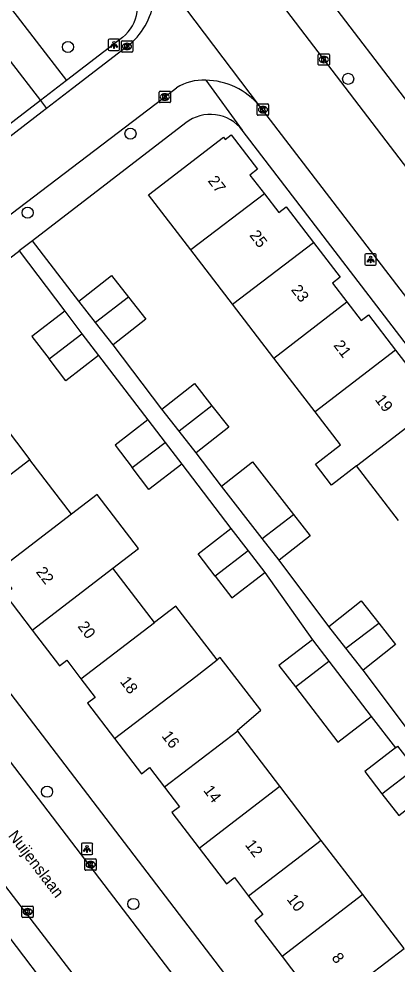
# Model space of a CAD drawing. Extents: x 159353 to 160616, y 385893 to 387321.
# Drawn here: x 160068.4 to 160101.7, y 386863.8 to 386947 of the extents above; entities that cross this region are included whole.
import ezdxf

# ---------------------------------------------------------------- set-up
doc = ezdxf.new("R2010")
doc.units = 0
for name, color, linetype in [('IMGEO_Boom', 7, 'Continuous'), ('IMGEO_Kolk', 7, 'Continuous'), ('IMGEO_Lichtpunt', 7, 'Continuous'), ('IMGEO_Openbare_ruimte_label', 7, 'Continuous'), ('IMGEO_Pand', 7, 'Continuous'), ('IMGEO_Pand_nummerreeks', 7, 'Continuous'), ('IMGEO_Rijbaan_lokaal_open', 7, 'Continuous'), ('IMGEO_Voetpad_open', 7, 'Continuous')]:
    doc.layers.add(name, color=color, linetype=linetype)

msp = doc.modelspace()

# ---------------------------------------------------------------- linework, layer by layer
at = {"layer": 'IMGEO_Boom'}
for centre in [(160072.748, 386944.523), (160097.419, 386941.718), (160078.258, 386936.896), (160069.197, 386929.945), (160070.916, 386878.997), (160078.515, 386869.131)]:
    msp.add_circle(centre, 0.489, dxfattribs=at)
at = {"layer": 'IMGEO_Kolk'}
for p, q in [((160077.452, 386944.142), (160077.452, 386944.994)), ((160077.527, 386945.068), (160078.379, 386945.068)), ((160077.94, 386944.848), (160077.965, 386944.848)), ((160078.453, 386944.994), (160078.453, 386944.142)), ((160078.379, 386944.068), (160077.527, 386944.068)), ((160077.963, 386944.288), (160077.938, 386944.288)), ((160094.776, 386942.993), (160094.776, 386943.845)), ((160094.851, 386943.919), (160095.703, 386943.919)), ((160095.777, 386943.845), (160095.777, 386942.993)), ((160095.287, 386943.139), (160095.262, 386943.139)), ((160095.264, 386943.699), (160095.289, 386943.699)), ((160095.703, 386942.919), (160094.851, 386942.919)), ((160080.783, 386939.7), (160080.783, 386940.552)), ((160080.858, 386940.626), (160081.71, 386940.626)), ((160081.784, 386940.552), (160081.784, 386939.7)), ((160081.71, 386939.626), (160080.858, 386939.626)), ((160081.294, 386939.846), (160081.269, 386939.846)), ((160081.271, 386940.406), (160081.296, 386940.406)), ((160089.419, 386938.585), (160089.419, 386939.437)), ((160089.494, 386939.511), (160090.346, 386939.511)), ((160089.907, 386939.291), (160089.932, 386939.291)), ((160090.42, 386939.437), (160090.42, 386938.585)), ((160090.346, 386938.511), (160089.494, 386938.511)), ((160089.93, 386938.731), (160089.905, 386938.731)), ((160074.248, 386872.165), (160074.248, 386873.017)), ((160074.323, 386873.091), (160075.175, 386873.091)), ((160074.759, 386872.311), (160074.734, 386872.311)), ((160074.736, 386872.871), (160074.761, 386872.871)), ((160075.249, 386873.017), (160075.249, 386872.165)), ((160075.175, 386872.091), (160074.323, 386872.091)), ((160068.779, 386868.938), (160069.631, 386868.938)), ((160068.704, 386868.012), (160068.704, 386868.864)), ((160069.215, 386868.158), (160069.19, 386868.158)), ((160069.192, 386868.718), (160069.217, 386868.718)), ((160069.705, 386868.864), (160069.705, 386868.012)), ((160069.631, 386867.938), (160068.779, 386867.938))]:
    msp.add_line(p, q, dxfattribs=at)
for points in [[(160077.452, 386944.142), (160077.452, 386944.994)], [(160077.527, 386945.068), (160078.379, 386945.068)], [(160077.773, 386944.768), (160077.896, 386944.768), (160077.896, 386944.617), (160078.026, 386944.768), (160078.19, 386944.768), (160078.044, 386944.617), (160078.197, 386944.368), (160078.045, 386944.368), (160077.96, 386944.532), (160077.896, 386944.465), (160077.896, 386944.368), (160077.773, 386944.368), (160077.773, 386944.768)], [(160078.453, 386944.994), (160078.453, 386944.142)], [(160078.379, 386944.068), (160077.527, 386944.068)], [(160094.776, 386942.993), (160094.776, 386943.845)], [(160094.851, 386943.919), (160095.703, 386943.919)], [(160095.777, 386943.845), (160095.777, 386942.993)], [(160095.097, 386943.619), (160095.22, 386943.619), (160095.22, 386943.468), (160095.35, 386943.619), (160095.514, 386943.619), (160095.368, 386943.468), (160095.521, 386943.219), (160095.369, 386943.219), (160095.284, 386943.383), (160095.22, 386943.316), (160095.22, 386943.219), (160095.097, 386943.219), (160095.097, 386943.619)], [(160095.703, 386942.919), (160094.851, 386942.919)], [(160080.783, 386939.7), (160080.783, 386940.552)], [(160080.858, 386940.626), (160081.71, 386940.626)], [(160081.784, 386940.552), (160081.784, 386939.7)], [(160081.71, 386939.626), (160080.858, 386939.626)], [(160081.104, 386940.326), (160081.227, 386940.326), (160081.227, 386940.175), (160081.357, 386940.326), (160081.521, 386940.326), (160081.375, 386940.175), (160081.528, 386939.926), (160081.376, 386939.926), (160081.291, 386940.09), (160081.227, 386940.023), (160081.227, 386939.926), (160081.104, 386939.926), (160081.104, 386940.326)], [(160089.419, 386938.585), (160089.419, 386939.437)], [(160089.494, 386939.511), (160090.346, 386939.511)], [(160089.74, 386939.211), (160089.863, 386939.211), (160089.863, 386939.06), (160089.993, 386939.211), (160090.157, 386939.211), (160090.011, 386939.06), (160090.164, 386938.811), (160090.012, 386938.811), (160089.927, 386938.975), (160089.863, 386938.908), (160089.863, 386938.811), (160089.74, 386938.811), (160089.74, 386939.211)], [(160090.42, 386939.437), (160090.42, 386938.585)], [(160090.346, 386938.511), (160089.494, 386938.511)], [(160074.248, 386872.165), (160074.248, 386873.017)], [(160074.323, 386873.091), (160075.175, 386873.091)], [(160074.569, 386872.791), (160074.692, 386872.791), (160074.692, 386872.64), (160074.822, 386872.791), (160074.986, 386872.791), (160074.84, 386872.64), (160074.993, 386872.391), (160074.841, 386872.391), (160074.756, 386872.555), (160074.692, 386872.488), (160074.692, 386872.391), (160074.569, 386872.391), (160074.569, 386872.791)], [(160075.249, 386873.017), (160075.249, 386872.165)], [(160075.175, 386872.091), (160074.323, 386872.091)], [(160068.779, 386868.938), (160069.631, 386868.938)], [(160068.704, 386868.012), (160068.704, 386868.864)], [(160069.025, 386868.638), (160069.148, 386868.638), (160069.148, 386868.487), (160069.278, 386868.638), (160069.442, 386868.638), (160069.296, 386868.487), (160069.449, 386868.238), (160069.297, 386868.238), (160069.212, 386868.402), (160069.148, 386868.335), (160069.148, 386868.238), (160069.025, 386868.238), (160069.025, 386868.638)], [(160069.705, 386868.864), (160069.705, 386868.012)], [(160069.631, 386867.938), (160068.779, 386867.938)]]:
    msp.add_lwpolyline(points, dxfattribs=at)
for centre, start, end in [((160077.529, 386944.992), 91.55205, 178.44795), ((160077.529, 386944.992), 91.55205, 178.44795), ((160078.377, 386944.992), 1.55205, 88.44795), ((160078.377, 386944.992), 1.55205, 88.44795), ((160077.529, 386944.144), 181.55205, 268.44795), ((160077.529, 386944.144), 181.55205, 268.44795), ((160078.377, 386944.144), 271.55205, 358.44795), ((160078.377, 386944.144), 271.55205, 358.44795), ((160094.853, 386943.843), 91.55205, 178.44795), ((160094.853, 386943.843), 91.55205, 178.44795), ((160095.701, 386943.843), 1.55205, 88.44795), ((160095.701, 386943.843), 1.55205, 88.44795), ((160094.853, 386942.995), 181.55205, 268.44795), ((160094.853, 386942.995), 181.55205, 268.44795), ((160095.701, 386942.995), 271.55205, 358.44795), ((160095.701, 386942.995), 271.55205, 358.44795), ((160080.86, 386940.55), 91.55205, 178.44795), ((160080.86, 386940.55), 91.55205, 178.44795), ((160081.708, 386940.55), 1.55205, 88.44795), ((160081.708, 386940.55), 1.55205, 88.44795), ((160080.86, 386939.702), 181.55205, 268.44795), ((160080.86, 386939.702), 181.55205, 268.44795), ((160081.708, 386939.702), 271.55205, 358.44795), ((160081.708, 386939.702), 271.55205, 358.44795), ((160089.496, 386939.435), 91.55205, 178.44795), ((160089.496, 386939.435), 91.55205, 178.44795), ((160090.344, 386939.435), 1.55205, 88.44795), ((160090.344, 386939.435), 1.55205, 88.44795), ((160089.496, 386938.587), 181.55205, 268.44795), ((160089.496, 386938.587), 181.55205, 268.44795), ((160090.344, 386938.587), 271.55205, 358.44795), ((160090.344, 386938.587), 271.55205, 358.44795), ((160074.325, 386873.015), 91.55205, 178.44795), ((160074.325, 386873.015), 91.55205, 178.44795), ((160075.173, 386873.015), 1.55205, 88.44795), ((160075.173, 386873.015), 1.55205, 88.44795), ((160074.325, 386872.167), 181.55205, 268.44795), ((160074.325, 386872.167), 181.55205, 268.44795), ((160075.173, 386872.167), 271.55205, 358.44795), ((160075.173, 386872.167), 271.55205, 358.44795), ((160068.781, 386868.862), 91.55205, 178.44795), ((160068.781, 386868.862), 91.55205, 178.44795), ((160069.629, 386868.862), 1.55205, 88.44795), ((160069.629, 386868.862), 1.55205, 88.44795), ((160068.781, 386868.014), 181.55205, 268.44795), ((160068.781, 386868.014), 181.55205, 268.44795), ((160069.629, 386868.014), 271.55205, 358.44795), ((160069.629, 386868.014), 271.55205, 358.44795)]:
    msp.add_arc(centre, 0.0765, start, end, dxfattribs=at)
for centre, major_axis, ratio, start_param, end_param in [((160077.939, 386944.568), (-0.387, 0.002), 0.722429, 4.712389, 7.853982), ((160077.964, 386944.568), (-0.39, 0.002), 0.717154, 1.570796, 4.712389), ((160095.263, 386943.419), (-0.387, 0.002), 0.722429, 4.712389, 7.853982), ((160095.288, 386943.419), (-0.39, 0.002), 0.717154, 1.570796, 4.712389), ((160081.27, 386940.126), (-0.387, 0.002), 0.722429, 4.712389, 7.853982), ((160081.295, 386940.126), (-0.39, 0.002), 0.717154, 1.570796, 4.712389), ((160089.906, 386939.011), (-0.387, 0.002), 0.722429, 4.712389, 7.853982), ((160089.931, 386939.011), (-0.39, 0.002), 0.717154, 1.570796, 4.712389), ((160074.735, 386872.591), (-0.387, 0.002), 0.722429, 4.712389, 7.853982), ((160074.76, 386872.591), (-0.39, 0.002), 0.717154, 1.570796, 4.712389), ((160069.191, 386868.438), (-0.387, 0.002), 0.722429, 4.712389, 7.853982), ((160069.216, 386868.438), (-0.39, 0.002), 0.717154, 1.570796, 4.712389)]:
    msp.add_ellipse(centre, major_axis=major_axis, ratio=ratio, start_param=start_param, end_param=end_param, dxfattribs=at)
at = {"layer": 'IMGEO_Lichtpunt'}
for p, q in [((160076.304, 386945.11), (160076.304, 386944.303)), ((160076.304, 386945.11), (160076.304, 386944.303)), ((160077.206, 386945.205), (160076.398, 386945.205)), ((160077.206, 386945.205), (160076.398, 386945.205)), ((160077.3, 386944.303), (160077.3, 386945.11)), ((160077.3, 386944.303), (160077.3, 386945.11)), ((160076.398, 386944.209), (160077.206, 386944.209)), ((160076.398, 386944.209), (160077.206, 386944.209)), ((160099.801, 386926.326), (160098.993, 386926.326)), ((160099.801, 386926.326), (160098.993, 386926.326)), ((160098.899, 386926.231), (160098.899, 386925.424)), ((160098.899, 386926.231), (160098.899, 386925.424)), ((160099.895, 386925.424), (160099.895, 386926.231)), ((160099.895, 386925.424), (160099.895, 386926.231)), ((160098.993, 386925.33), (160099.801, 386925.33)), ((160098.993, 386925.33), (160099.801, 386925.33)), ((160073.932, 386874.368), (160073.932, 386873.561)), ((160073.932, 386874.368), (160073.932, 386873.561)), ((160074.834, 386874.463), (160074.026, 386874.463)), ((160074.834, 386874.463), (160074.026, 386874.463)), ((160074.928, 386873.561), (160074.928, 386874.368)), ((160074.928, 386873.561), (160074.928, 386874.368)), ((160074.026, 386873.467), (160074.834, 386873.467)), ((160074.026, 386873.467), (160074.834, 386873.467))]:
    msp.add_line(p, q, dxfattribs=at)
for points in [[(160076.678, 386944.774), (160076.717, 386944.746), (160076.529, 386944.484), (160076.491, 386944.511), (160076.678, 386944.774)], [(160076.78, 386944.726), (160076.827, 386944.726), (160076.827, 386944.404), (160076.78, 386944.404), (160076.78, 386944.726)], [(160076.89, 386944.746), (160076.928, 386944.773), (160077.115, 386944.511), (160077.076, 386944.483), (160076.89, 386944.746)], [(160099.273, 386925.895), (160099.312, 386925.867), (160099.124, 386925.605), (160099.086, 386925.632), (160099.273, 386925.895)], [(160099.375, 386925.847), (160099.422, 386925.847), (160099.422, 386925.525), (160099.375, 386925.525), (160099.375, 386925.847)], [(160099.485, 386925.867), (160099.523, 386925.894), (160099.71, 386925.632), (160099.671, 386925.604), (160099.485, 386925.867)], [(160074.306, 386874.032), (160074.345, 386874.004), (160074.157, 386873.742), (160074.119, 386873.769), (160074.306, 386874.032)], [(160074.408, 386873.984), (160074.455, 386873.984), (160074.455, 386873.662), (160074.408, 386873.662), (160074.408, 386873.984)], [(160074.518, 386874.004), (160074.556, 386874.031), (160074.743, 386873.769), (160074.704, 386873.741), (160074.518, 386874.004)]]:
    msp.add_lwpolyline(points, dxfattribs=at)
for centre in [(160076.803, 386944.908), (160099.398, 386926.029), (160074.431, 386874.166)]:
    msp.add_circle(centre, 0.0994, dxfattribs=at)
for centre, start, end in [((160076.398, 386945.11), 90, 180), ((160076.398, 386945.11), 90, 180), ((160077.206, 386945.11), 0, 90), ((160077.206, 386945.11), 0, 90), ((160076.398, 386944.303), 180, 270), ((160076.398, 386944.303), 180, 270), ((160077.206, 386944.303), 270, 0), ((160077.206, 386944.303), 270, 360), ((160098.993, 386926.231), 90, 180), ((160098.993, 386926.231), 90, 180), ((160099.801, 386926.231), 0, 90), ((160099.801, 386926.231), 0, 90), ((160098.993, 386925.424), 180, 270), ((160098.993, 386925.424), 180, 270), ((160099.801, 386925.424), 270, 0), ((160099.801, 386925.424), 270, 360), ((160074.026, 386874.368), 90, 180), ((160074.026, 386874.368), 90, 180), ((160074.834, 386874.368), 0, 90), ((160074.834, 386874.368), 0, 90), ((160074.026, 386873.561), 180, 270), ((160074.026, 386873.561), 180, 270), ((160074.834, 386873.561), 270, 0), ((160074.834, 386873.561), 270, 360)]:
    msp.add_arc(centre, 0.0946, start, end, dxfattribs=at)
at = {"layer": 'IMGEO_Pand'}
for points in [[(160083.567, 386926.668), (160079.843, 386931.514), (160086.44, 386936.583), (160086.591, 386936.386), (160087.128, 386936.799), (160089.451, 386933.776), (160088.772, 386933.254), (160090.045, 386931.599)], [(160090.045, 386931.599), (160083.567, 386926.668)], [(160090.045, 386931.599), (160091.305, 386929.959), (160091.961, 386930.463), (160094.371, 386927.327)], [(160087.228, 386921.903), (160094.371, 386927.327)], [(160094.371, 386927.327), (160096.719, 386924.271), (160096.027, 386923.74), (160097.291, 386922.095)], [(160087.228, 386921.903), (160083.567, 386926.668)], [(160073.707, 386922.167), (160076.576, 386924.423), (160078.089, 386922.498)], [(160075.184, 386920.287), (160073.707, 386922.167)], [(160078.089, 386922.498), (160075.184, 386920.287)], [(160078.089, 386922.498), (160079.598, 386920.578), (160076.729, 386918.322)], [(160090.876, 386917.156), (160087.228, 386921.903)], [(160090.876, 386917.156), (160097.291, 386922.095)], [(160097.291, 386922.095), (160098.554, 386920.451), (160099.21, 386920.955), (160101.588, 386917.86)], [(160072.468, 386921.267), (160069.576, 386919.038), (160071.09, 386917.073)], [(160072.468, 386921.267), (160073.988, 386919.294)], [(160076.729, 386918.322), (160075.184, 386920.287)], [(160071.09, 386917.073), (160073.988, 386919.294)], [(160073.988, 386919.294), (160075.456, 386917.389)], [(160075.456, 386917.389), (160072.564, 386915.16), (160071.09, 386917.073)], [(160101.588, 386917.86), (160094.512, 386912.424)], [(160101.588, 386917.86), (160103.965, 386914.767), (160103.327, 386914.276), (160104.601, 386912.619)], [(160094.512, 386912.424), (160090.876, 386917.156)], [(160081.016, 386912.655), (160083.885, 386914.911), (160085.421, 386912.956)], [(160065.748, 386912.981), (160069.402, 386908.211)], [(160082.529, 386910.73), (160081.016, 386912.655)], [(160085.421, 386912.956), (160082.529, 386910.73)], [(160085.421, 386912.956), (160086.907, 386911.066), (160084.038, 386908.81)], [(160098.164, 386907.672), (160095.959, 386905.977), (160094.54, 386907.824), (160096.745, 386909.519), (160094.512, 386912.424)], [(160098.164, 386907.672), (160104.601, 386912.619)], [(160079.788, 386911.712), (160076.896, 386909.483), (160078.41, 386907.518)], [(160079.788, 386911.712), (160081.309, 386909.738)], [(160084.038, 386908.81), (160082.529, 386910.73)], [(160078.41, 386907.518), (160081.309, 386909.738)], [(160081.309, 386909.738), (160082.776, 386907.834)], [(160069.402, 386908.211), (160062.293, 386902.765)], [(160073.068, 386903.426), (160069.402, 386908.211)], [(160082.776, 386907.834), (160079.884, 386905.605), (160078.41, 386907.518)], [(160086.271, 386905.891), (160088.993, 386908.017), (160092.601, 386903.397)], [(160101.854, 386902.87), (160098.164, 386907.672)], [(160089.862, 386901.292), (160086.271, 386905.891)], [(160076.713, 386898.667), (160078.975, 386900.399), (160075.33, 386905.158), (160073.068, 386903.426)], [(160073.068, 386903.426), (160066.578, 386898.455)], [(160089.862, 386901.292), (160092.601, 386903.397)], [(160092.601, 386903.397), (160094.076, 386901.508), (160091.354, 386899.382)], [(160085.716, 386897.979), (160084.202, 386899.944), (160087.094, 386902.173)], [(160087.094, 386902.173), (160088.615, 386900.199)], [(160091.354, 386899.382), (160089.862, 386901.292)], [(160088.615, 386900.199), (160085.716, 386897.979)], [(160088.615, 386900.199), (160090.082, 386898.295)], [(160066.578, 386898.455), (160067.816, 386896.837), (160067.204, 386896.369), (160069.608, 386893.225)], [(160069.608, 386893.225), (160076.713, 386898.667)], [(160080.374, 386893.887), (160076.713, 386898.667)], [(160085.716, 386897.979), (160087.19, 386896.066), (160090.082, 386898.295)], [(160095.709, 386893.534), (160098.578, 386895.79), (160100.11, 386893.841)], [(160085.885, 386890.591), (160082.248, 386895.34), (160080.374, 386893.887)], [(160073.9, 386888.928), (160080.374, 386893.887)], [(160069.608, 386893.225), (160072.012, 386890.082), (160072.646, 386890.567), (160073.9, 386888.928)], [(160097.215, 386891.617), (160095.709, 386893.534)], [(160097.215, 386891.617), (160100.11, 386893.841)], [(160100.11, 386893.841), (160101.6, 386891.945), (160098.731, 386889.689)], [(160094.272, 386892.375), (160091.329, 386890.12), (160092.781, 386888.224)], [(160094.272, 386892.375), (160095.725, 386890.479)], [(160098.731, 386889.689), (160097.215, 386891.617)], [(160076.859, 386883.679), (160084.003, 386889.15), (160085.885, 386890.591)], [(160087.696, 386884.329), (160087.656, 386884.381), (160089.717, 386886.164), (160086.164, 386890.804), (160085.885, 386890.591)], [(160092.781, 386888.224), (160095.725, 386890.479)], [(160095.725, 386890.479), (160099.44, 386885.63)], [(160073.9, 386888.928), (160075.153, 386887.289), (160074.488, 386886.78), (160076.859, 386883.679)], [(160092.781, 386888.224), (160096.496, 386883.376), (160099.44, 386885.63)], [(160087.696, 386884.329), (160081.256, 386879.396)], [(160091.41, 386879.48), (160087.696, 386884.329)], [(160076.859, 386883.679), (160079.231, 386880.578), (160079.938, 386881.119), (160081.256, 386879.396)], [(160101.578, 386882.856), (160098.883, 386880.779), (160100.397, 386878.814)], [(160101.578, 386882.856), (160101.775, 386883.008), (160103.296, 386881.035)], [(160100.397, 386878.814), (160103.296, 386881.035)], [(160081.256, 386879.396), (160082.573, 386877.675), (160081.911, 386877.169), (160084.306, 386874.038)], [(160084.306, 386874.038), (160091.41, 386879.48)], [(160095.055, 386874.722), (160091.41, 386879.48)], [(160100.397, 386878.814), (160101.871, 386876.901), (160104.763, 386879.13)], [(160084.306, 386874.038), (160086.701, 386870.907), (160087.402, 386871.443), (160088.648, 386869.814)], [(160095.055, 386874.722), (160088.648, 386869.814)], [(160098.707, 386869.954), (160095.055, 386874.722)], [(160088.648, 386869.814), (160089.893, 386868.186), (160089.194, 386867.651), (160091.597, 386864.509)], [(160098.707, 386869.954), (160091.597, 386864.509)], [(160102.337, 386865.215), (160098.707, 386869.954)], [(160095.901, 386860.286), (160102.337, 386865.215)], [(160091.597, 386864.509), (160093.999, 386861.368), (160094.677, 386861.887), (160095.901, 386860.286)]]:
    msp.add_lwpolyline(points, dxfattribs=at)
at = {"layer": 'IMGEO_Rijbaan_lokaal_open'}
for points in [[(160077.732, 386966.38), (160103.5, 386932.656), (160123.213, 386907.016), (160147.579, 386875.14)], [(160079.074, 386953.236), (160079.09, 386953.237), (160089.596, 386939.351)], [(160077.951, 386944.565), (160073.151, 386940.872), (160070.863, 386939.112)], [(160049.249, 386915.743), (160050.15, 386916.494), (160051.65, 386917.623), (160081.147, 386940.022), (160081.284, 386940.126), (160082.322, 386940.926)], [(160070.863, 386939.112), (160070.485, 386938.821), (160061.196, 386931.674), (160044.011, 386918.514)], [(160089.596, 386939.351), (160113.389, 386908.345), (160142.196, 386870.763)], [(160048.172, 386907.012), (160051.9, 386902.206), (160082.548, 386862.162), (160092.233, 386849.711), (160100.199, 386839.288)], [(160094.798, 386834.99), (160094.355, 386835.569), (160094.246, 386835.709), (160087.641, 386844.155), (160070.398, 386866.622), (160061.716, 386877.887), (160055.914, 386885.493), (160054.502, 386887.329)]]:
    msp.add_lwpolyline(points, dxfattribs=at)
for centre, radius, start, end in [((160074.183, 386949.461), 6.179, 307.5836, 37.65755), ((160084.638, 386937.31), 4.294, 86.75077, 122.63494), ((160084.83, 386935.418), 6.179, 39.52912, 89.5291)]:
    msp.add_arc(centre, radius, start, end, dxfattribs=at)
at = {"layer": 'IMGEO_Voetpad_open'}
for points in [[(160080.165, 386969.059), (160117.917, 386919.693)], [(160058.141, 386960.346), (160061.028, 386956.601), (160072.616, 386941.565)], [(160077.555, 386945.369), (160072.616, 386941.565)], [(160067.668, 386943.263), (160070.33, 386939.804)], [(160072.616, 386941.565), (160070.33, 386939.804)], [(160084.881, 386941.597), (160088.097, 386937.208)], [(160070.33, 386939.804), (160043.498, 386919.179)], [(160070.33, 386939.804), (160070.863, 386939.112)], [(160083.14, 386937.852), (160069.63, 386927.473)], [(160140.017, 386869.496), (160088.097, 386937.208)], [(160069.63, 386927.473), (160068.46, 386926.574)], [(160073.707, 386922.167), (160069.63, 386927.473)], [(160059.952, 386920.149), (160068.409, 386926.535), (160068.46, 386926.574)], [(160068.46, 386926.574), (160072.468, 386921.267)], [(160081.016, 386912.655), (160076.729, 386918.322)], [(160075.456, 386917.389), (160079.788, 386911.712)], [(160103.386, 386840.991), (160051.664, 386908.582)], [(160086.271, 386905.891), (160084.038, 386908.81)], [(160082.776, 386907.834), (160087.094, 386902.173)], [(160095.709, 386893.534), (160091.354, 386899.382)], [(160090.082, 386898.295), (160094.272, 386892.375)], [(160103.091, 386883.928), (160098.731, 386889.689)], [(160099.44, 386885.63), (160101.578, 386882.856)], [(160071.533, 386861.02), (160059.626, 386876.669)]]:
    msp.add_lwpolyline(points, dxfattribs=at)
for centre, radius, start, end in [((160075.476, 386948.07), 3.409, 307.58606, 37.55933), ((160085.298, 386935.063), 3.527, 37.46634, 127.72916)]:
    msp.add_arc(centre, radius, start, end, dxfattribs=at)

# ---------------------------------------------------------------- texts
at = {"layer": 'IMGEO_Openbare_ruimte_label'}
msp.add_text('Nuijenslaan', height=1, rotation=307.44284, dxfattribs=at).set_placement((160067.446, 386875.121))
at = {"layer": 'IMGEO_Pand_nummerreeks'}
for s, rotation, p in [('27', 307.39015, (160085.022, 386932.741)), ('25', 307.39015, (160088.687, 386927.946)), ('23', 307.39015, (160092.352, 386923.151)), ('21', 307.39015, (160096.085, 386918.266)), ('19', 307.39102, (160099.736, 386913.488)), ('22', 307.47123, (160069.89, 386898.33)), ('20', 307.47083, (160073.562, 386893.538)), ('18', 307.47083, (160077.288, 386888.679)), ('16', 307.47123, (160080.955, 386883.895)), ('14', 307.47083, (160084.624, 386879.108)), ('12', 307.47083, (160088.292, 386874.323)), ('10', 307.47083, (160091.965, 386869.531)), ('8', 307.47083, (160095.914, 386864.378))]:
    msp.add_text(s, height=1, rotation=rotation, dxfattribs=at).set_placement(p)

doc.saveas('drawing.dxf')
